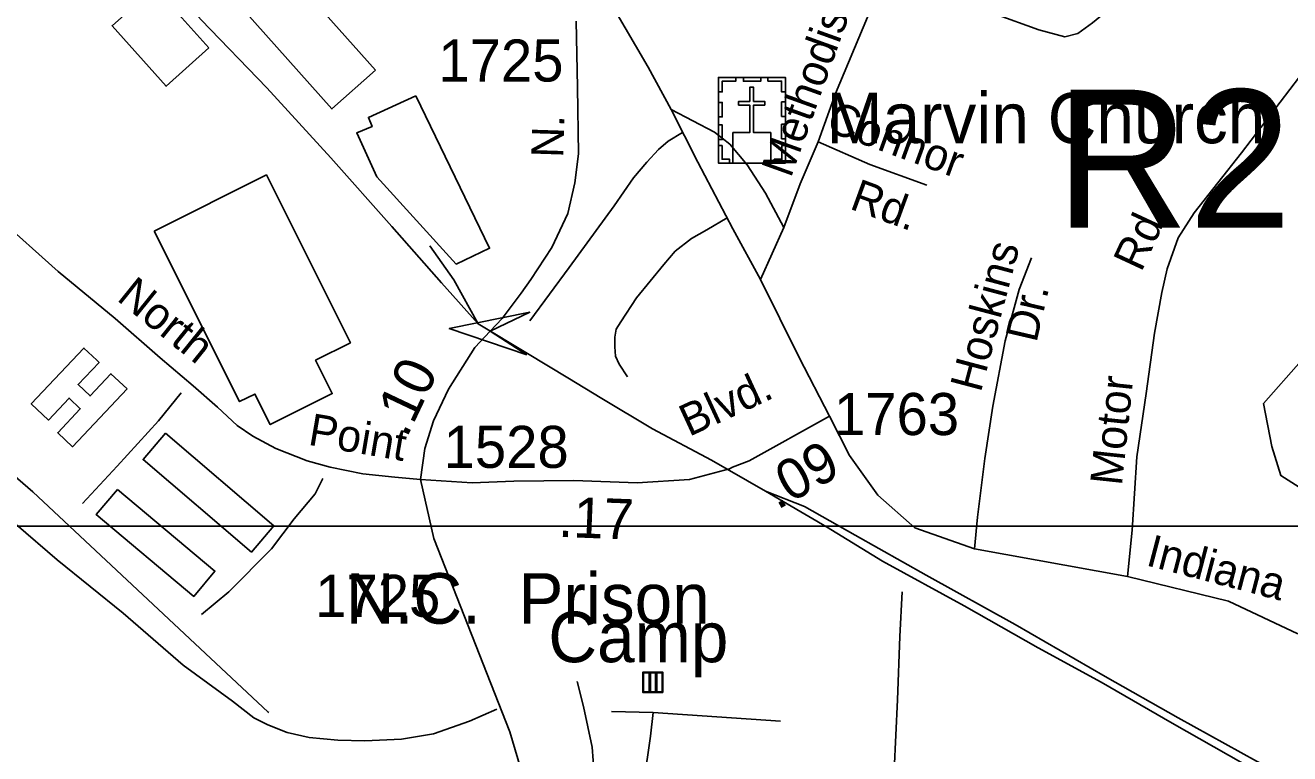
# Model space of a CAD drawing. Extents: x 1547597 to 1699558, y 810033 to 920809.
# Drawn here: x 1625114 to 1628871, y 874074 to 876237 of the extents above; entities that cross this region are included whole.
import ezdxf

# ---------------------------------------------------------------- set-up
doc = ezdxf.new("R2010")
doc.units = 0
for name, color, linetype in [('Exist Boundary Land Use Park Urban  Label', 7, 'Continuous'), ('Exist Civil Correctional or Penal Institution CELL', 7, 'Continuous'), ('Exist Cultural Church with Cemetery CELL', 7, 'Continuous'), ('Exist Cultural Church with Cemetery Label', 7, 'Continuous'), ('Exist Cultural Warehouse Building Footprint', 7, 'Continuous'), ('Exist Hydrographic Creek Single Shore', 7, 'Continuous'), ('Exist Hydrographic Misc Water Feature', 7, 'Continuous'), ('Exist Railroad Mainline', 7, 'Continuous'), ('Exist Railroad Siding', 7, 'Continuous'), ('Exist Road Non-System Type 51', 7, 'Continuous'), ('Exist Road Non-System Type 51 Label', 7, 'Continuous'), ('Exist Road Primary US Structure RailRoad Attributed CELL', 7, 'Continuous'), ('Exist Road Primary US Structure RailRoad Number Label', 7, 'Continuous'), ('Exist Road Secondary Mileage Hundredths English Label', 7, 'Continuous'), ('Exist Road Secondary Type 51 Attributed', 7, 'Continuous'), ('Exist Road Secondary Type 51 Label', 7, 'Continuous'), ('Exist Road Secondary Type 51 Number Label', 7, 'Continuous'), ('Exist Road Secondary Type 51 Undivided 4 Lane Attributed', 7, 'Continuous'), ('Exist Utilities Electrical Transmission Line', 7, 'Continuous'), ('Map Preparation Inset Cut Line', 7, 'Continuous')]:
    doc.layers.add(name, color=color, linetype=linetype)

msp = doc.modelspace()

# ---------------------------------------------------------------- linework, layer by layer
at = {"layer": 'Exist Civil Correctional or Penal Institution CELL'}
msp.add_lwpolyline([(1627008.5, 874255.7), (1627006.5, 874255.7), (1627006.5, 874313.7), (1626989.8, 874313.7), (1626989.8, 874257.7), (1626971.2, 874257.7), (1626971.2, 874313.7), (1626967.2, 874313.7), (1626967.2, 874257.7), (1626950.5, 874257.7), (1626950.5, 874313.7), (1626948.5, 874315.7), (1626948.5, 874255.7), (1627006.5, 874255.7), (1627006.5, 874257.7), (1626989.8, 874257.7), (1626985.8, 874257.7), (1626985.8, 874313.7), (1626950.5, 874313.7), (1626948.5, 874315.7), (1627008.5, 874315.7), (1627008.5, 874313.7)], close=True, dxfattribs=at)
at = {"layer": 'Exist Cultural Church with Cemetery CELL'}
for points in [[(1627173.2, 876039.4), (1627184.6, 876039.4), (1627184.6, 876071.6), (1627225.1, 876071.6), (1627225.1, 876082.7), (1627173.3, 876082.7)], [(1627173.3, 876082.7), (1627372.3, 876082.7), (1627372.3, 875828.1), (1627173.3, 875828.1)], [(1627247.3, 876082.7), (1627299.1, 876082.7), (1627299.1, 876071.3), (1627247.3, 876071.3)], [(1627372.4, 876039.3), (1627361.1, 876039.3), (1627361.1, 876071.5), (1627320.5, 876071.5), (1627320.5, 876082.6), (1627372.4, 876082.6)], [(1627216.3, 875828.1), (1627328.5, 875828.1), (1627328.5, 875918.7), (1627277.8, 875918.7), (1627277.7, 876000.2), (1627310.7, 876000.2), (1627310.7, 876011.2), (1627277.7, 876011.2), (1627277.8, 876053.4), (1627266.1, 876053.4), (1627266.1, 876011.2), (1627233, 876011.2), (1627233, 876000.2), (1627266.1, 876000.2), (1627266.1, 875918.7), (1627216.3, 875918.7)], [(1627173.2, 875965.2), (1627173.2, 876008.5), (1627184.6, 876008.5), (1627184.6, 875965.2)], [(1627361, 875966.2), (1627361, 876009.6), (1627372.4, 876009.6), (1627372.4, 875966.2)], [(1627173.2, 875898), (1627173.2, 875941.3), (1627184.6, 875941.3), (1627184.6, 875898)], [(1627361, 875900.3), (1627361, 875943.6), (1627372.3, 875943.6), (1627372.3, 875900.3)], [(1627206.3, 875828.1), (1627206.3, 875839.6), (1627184.3, 875839.6), (1627184.3, 875880), (1627173.2, 875880), (1627173.2, 875828.1)], [(1627339.2, 875828.1), (1627339.2, 875839.5), (1627361.2, 875839.5), (1627361.2, 875880), (1627372.3, 875880), (1627372.3, 875828.1)]]:
    msp.add_lwpolyline(points, close=True, dxfattribs=at)
at = {"layer": 'Exist Cultural Warehouse Building Footprint'}
for points in [[(1626154.1, 876103.9), (1625564.9, 876764.9), (1625435.9, 876649.9), (1626025, 875988.9)], [(1625658.9, 876170), (1625498.5, 876349.3), (1625371.5, 876235.8), (1625531.8, 876056.4)], [(1626274.5, 876028), (1626133.3, 875963.9), (1626144.1, 875936.3), (1626098.3, 875918.4), (1626157.9, 875787.4), (1626394.1, 875528), (1626493.5, 875575.3)], [(1625497, 875626), (1625830.3, 875792.8), (1626079.8, 875294.2), (1625976.2, 875242.3), (1626025.6, 875143.6), (1625841.3, 875051.4), (1625795.9, 875142.2), (1625750.5, 875119.5)], [(1625416, 875157.3), (1625254.1, 874985.7), (1625210, 875027.3), (1625277.1, 875098.4), (1625243.6, 875129.9), (1625182.2, 875064.8), (1625131.2, 875113), (1625287.6, 875278.8), (1625326.3, 875242.3), (1625332.9, 875236.1), (1625270.7, 875170.2), (1625306.3, 875136.7), (1625368.2, 875202.3)], [(1625530.3, 875025.6), (1625852.1, 874751.1), (1625785.4, 874672.9), (1625463.6, 874947.4)], [(1625387.5, 874858.8), (1625677.1, 874616.2), (1625614.4, 874541.2), (1625324.7, 874783.8)]]:
    msp.add_lwpolyline(points, close=True, dxfattribs=at)
at = {"layer": 'Exist Hydrographic Creek Single Shore'}
for points in [[(1625135.8, 874851.7), (1624912.8, 875043.4), (1624798.8, 875180.3), (1624620.8, 875617.2), (1624505.9, 875734.5), (1624339.8, 875777.2), (1624113.8, 875712.9), (1623953.9, 875634.1), (1623810.8, 875518.8), (1623701.8, 875468.5), (1623584.8, 875480.7), (1622672.8, 875840.6), (1622442.4, 875914.4), (1622304.7, 875950.4), (1621335.8, 876209.2), (1620826.8, 876150.6), (1620466.7, 876052.8), (1620099.8, 876043.9), (1619836.3, 876135.7), (1619435.7, 876261), (1619276.8, 876228), (1619089.8, 875956)], [(1625837.6, 874196.2), (1625835.8, 874197.4), (1625135.8, 874851.7)]]:
    msp.add_lwpolyline(points, dxfattribs=at)
at = {"layer": 'Exist Hydrographic Misc Water Feature'}
msp.add_lwpolyline([(1627919.8, 875292), (1627919.9, 875300)], dxfattribs=at)
at = {"layer": 'Exist Railroad Mainline'}
for points in [[(1626459.4, 875351.1), (1626350.8, 875472.4), (1626202.7, 875639.9), (1626021.2, 875843.9), (1625831.5, 876051.8), (1625635.9, 876253.9), (1625485.8, 876423.7), (1625355.6, 876571), (1625250.7, 876678.2), (1625171.6, 876757.1), (1625089.7, 876827.9)], [(1627313.4, 874853.7), (1627152.6, 874945.6), (1626977, 875039), (1626826.9, 875128.9), (1626726.1, 875190.2), (1626606.1, 875262.7), (1626459.4, 875351.1)], [(1629216.5, 873770.8), (1629011.9, 873891), (1628769.6, 874023.6), (1628521.3, 874164.3), (1628310.7, 874286.7), (1628123.8, 874388.7), (1627903.4, 874513.3), (1627661, 874645.9), (1627494.2, 874747.7), (1627313.4, 874853.7)]]:
    msp.add_lwpolyline(points, dxfattribs=at)
at = {"layer": 'Exist Railroad Siding'}
for points in [[(1626316, 875582.5), (1626386.8, 875481.8), (1626459.4, 875351.1)], [(1630650, 872167.3), (1630620.8, 872229.6), (1630548.2, 872346.3), (1630390.2, 872538), (1630213, 872772), (1630090.9, 872935.3), (1629952.9, 873118.8), (1629801, 873306.4), (1629700.4, 873425.6), (1629605.6, 873528.5), (1629526.3, 873595.4), (1629447.2, 873660.8), (1629312.3, 873745.6), (1629163.1, 873829.3), (1628930.8, 873967.9), (1628771.8, 874051.6), (1628539.4, 874180.2), (1628322.2, 874303.2), (1628054.8, 874457.6), (1627790.4, 874604.4), (1627579.9, 874722.8), (1627429, 874808.5), (1627313.4, 874853.7)]]:
    msp.add_lwpolyline(points, dxfattribs=at)
at = {"layer": 'Exist Road Non-System Type 51'}
for p, q in [((1627032.6, 875986.9), (1626964.6, 876113.5)), ((1627367.2, 875637), (1627298.3, 875482.2))]:
    msp.add_line(p, q, dxfattribs=at)
for points in [[(1629689.9, 877103.7), (1629607, 876987.6), (1629479, 876809.7), (1629370, 876660.4), (1629190.8, 876423.9), (1629061, 876263.4), (1628900.3, 876084.7), (1628727.1, 875859), (1628586.7, 875680.2), (1628539.7, 875606.5), (1628506.7, 875514), (1628491.1, 875443.4), (1628469.1, 875322.7), (1628444.1, 875143.9), (1628416.9, 874955.3), (1628402.5, 874737.5), (1628388.6, 874600.2)], [(1626964.6, 876113.5), (1626858.6, 876294.5), (1626747.2, 876454.1)], [(1628519.3, 876447.7), (1628460.7, 876394.3), (1628355.8, 876303.5), (1628285.2, 876244.3), (1628240.9, 876212.8), (1628202.9, 876203.4), (1628125.1, 876224.2), (1627993.8, 876271.7)], [(1627663.2, 876389.5), (1627615.8, 876261.9), (1627521.3, 876035.1), (1627469.8, 875891.7)], [(1627298.3, 875482.2), (1627215.7, 875633), (1627111.6, 875830.6), (1627032.6, 875986.9)], [(1627032.6, 875986.9), (1627161.9, 875920.4), (1627206.7, 875884.5), (1627258.8, 875823.4), (1627312.7, 875739), (1627367.2, 875637)], [(1627066.9, 875919.1), (1627023.7, 875893.5), (1626994.9, 875868.3), (1626960.8, 875830.6), (1626921.3, 875783.9), (1626863.9, 875701.3), (1626729.3, 875518.1), (1626612.6, 875360)], [(1627469.8, 875891.7), (1627416.4, 875766.5), (1627367.2, 875637)], [(1627469.8, 875891.7), (1627622.9, 875823.9), (1627792.1, 875762.1)], [(1627198.8, 875665.2), (1627138.5, 875629.4), (1627093.7, 875604.3), (1627045.2, 875566.6), (1627011.1, 875527.1), (1626930.3, 875428.3), (1626883.6, 875356.4), (1626869.3, 875334.9), (1626865.7, 875311.5), (1626865.7, 875282.8), (1626867.5, 875254.1), (1626878.3, 875230.7), (1626903.4, 875193)], [(1628103.5, 875546.6), (1628066.6, 875453.1), (1628024.9, 875299.7), (1627988.7, 875106.1), (1627965.2, 874950.5), (1627943.2, 874776.6), (1627934.4, 874682)], [(1627503.5, 875075.9), (1627413.2, 875250.5), (1627298.3, 875482.2)], [(1625576.8, 875145.7), (1625509.8, 875062.4), (1625386.4, 874927.8), (1625283.3, 874817)], [(1625997.6, 874890.8), (1625975.1, 874845.2), (1625912.4, 874771.8), (1625845.5, 874682.7), (1625718, 874554.1), (1625637.4, 874487.1)], [(1625086.8, 874754.8), (1625208.4, 874649.3), (1625404.5, 874491), (1625582.7, 874337.1), (1625729.4, 874229.4), (1625792.9, 874180.7), (1625834.6, 874159.1), (1625891.4, 874136.4), (1625956.7, 874122.1), (1626042, 874113.6), (1626122.9, 874112.2), (1626231.4, 874116.7), (1626327, 874133.2), (1626433.1, 874170.5), (1626515.1, 874206.1)], [(1627719.3, 874554.2), (1627712.5, 874422.4), (1627705.8, 874233.3), (1627695.7, 874023.8), (1627694.6, 873904.6)], [(1626774.6, 873653.1), (1626760.7, 873777.5), (1626745.8, 873898.6), (1626747.3, 873919.5), (1626748.8, 873943.4), (1626757.7, 873964.3), (1626777.2, 873994.2), (1626795.1, 874022.6), (1626799.6, 874037.5), (1626801.1, 874054), (1626798.1, 874092.8), (1626772.7, 874213.9), (1626753.3, 874288.6)], [(1626979.5, 874196.2), (1626855.6, 874199.4)], [(1626880.4, 873670.5), (1626865.3, 873766.3), (1626858.9, 873816.2), (1626863.7, 873845.2), (1626871.7, 873866.1), (1626883, 873885.5), (1626905.5, 873914.4), (1626926.4, 873943.4), (1626947.4, 873978.8), (1626953.8, 874011), (1626961.8, 874056.1), (1626971.5, 874125.4), (1626979.5, 874196.2)], [(1626979.5, 874196.2), (1627357.7, 874170.4)]]:
    msp.add_lwpolyline(points, dxfattribs=at)
at = {"layer": 'Exist Road Primary US Structure RailRoad Attributed CELL'}
msp.add_lwpolyline([(1626604.3, 875258.9), (1626373.4, 875337), (1626612.5, 875384.9), (1626495, 875329.2)], close=True, dxfattribs=at)
at = {"layer": 'Exist Road Secondary Type 51 Attributed'}
for points in [[(1626495, 875329.2), (1626530.6, 875366.6), (1626587.3, 875441.3), (1626616.3, 875482.3), (1626677.8, 875577.7), (1626726.1, 875677.9), (1626746.6, 875769.7), (1626757.5, 875855.4), (1626754.1, 876053.9), (1626750.1, 876249.5)], [(1626288.1, 874888), (1626301, 874979.9), (1626326.4, 875062.3), (1626371.2, 875156.8), (1626449.9, 875280.3), (1626495, 875329.2)], [(1628895.3, 874430.1), (1628689.1, 874527), (1628388.6, 874600.2), (1627934.4, 874682), (1627756.6, 874745), (1627647.2, 874841.9), (1627563, 874959.8), (1627503.5, 875075.9)]]:
    msp.add_lwpolyline(points, dxfattribs=at)
at = {"layer": 'Exist Road Secondary Type 51 Undivided 4 Lane Attributed'}
for points in [[(1626288.1, 874888), (1626212, 874895.3), (1626116.9, 874905.1), (1626019.3, 874924.6), (1625951, 874944.1), (1625858.3, 874980.7), (1625790, 875017.4), (1625743.7, 875049.1), (1625685.2, 875102.8), (1625612, 875166.2), (1625514.4, 875249.2), (1625380.3, 875366.4), (1625211.8, 875506), (1625029.5, 875668.1)], [(1627503.5, 875075.9), (1627264.5, 874944.1), (1627215, 874924.6), (1627206.6, 874920.4)], [(1627206.6, 874920.4), (1627087.7, 874888), (1626931.6, 874878.2), (1626743.8, 874885.6), (1626565.7, 874883.1), (1626441.3, 874878.2), (1626288.1, 874888)], [(1626761.9, 870087.1), (1626781.6, 870325.8), (1626774.9, 870523.2), (1626779.4, 870695.8), (1626790.6, 870958.6), (1626806.3, 871187.4), (1626806.3, 871452), (1626804, 871604.4), (1626795.1, 871761.4), (1626797.3, 871887), (1626768.4, 872130.9), (1626762.9, 872350.9), (1626758.5, 872488.9), (1626744.5, 872668.9), (1626744.1, 872813), (1626734.4, 873016.9), (1626724.1, 873347.1), (1626701.3, 873641.2), (1626553, 874139.1), (1626327.8, 874713.3), (1626288.1, 874888)]]:
    msp.add_lwpolyline(points, dxfattribs=at)
at = {"layer": 'Exist Utilities Electrical Transmission Line'}
msp.add_lwpolyline([(1630449.5, 877910.6), (1630614.8, 877684.9), (1630681.6, 877586.1), (1630648.8, 877516.5), (1630515, 877332.1), (1630330, 877074.3), (1630007.4, 876628), (1629729.3, 876257.4), (1629547, 876031.6), (1629277.4, 875702.7), (1628904.4, 875241.2), (1628793.2, 875114.4), (1628817.8, 874986.2), (1628844.6, 874900), (1629086.8, 874745.2), (1629370.6, 874568.1), (1629537.2, 874456.3), (1629421.5, 874283.5), (1629340.3, 874170.5)], dxfattribs=at)
at = {"layer": 'Map Preparation Inset Cut Line'}
for points in [[(1633724, 874749.3), (1571208, 874749.3), (1571208, 917817.4), (1633724, 917817.4)], [(1633724, 874749.3), (1571208, 874749.3), (1571208, 831307.2), (1633724, 831307.2)]]:
    msp.add_lwpolyline(points, close=True, dxfattribs=at)

# ---------------------------------------------------------------- texts
at = {"layer": 'Exist Boundary Land Use Park Urban  Label'}
for s, p in [('N.C.  Prison', (1626066.2, 874460)), ('Camp', (1626667.8, 874345.5))]:
    msp.add_text(s, height=150, dxfattribs=at).set_placement(p)
at = {"layer": 'Exist Cultural Church with Cemetery Label'}
msp.add_text('Marvin Church', height=150, dxfattribs=at).set_placement((1627494, 875886.9))
at = {"layer": 'Exist Road Non-System Type 51 Label'}
for s, rotation, p in [('Methodist', 70.235, (1627388.2, 875781.5)), ('Connor', 339.919, (1627489.2, 875925.2)), ('Rd.', 339.919, (1627559.9, 875693.4)), ('Rd.', 65.0738, (1628429.5, 875501.9)), ('Hoskins', 75.0945, (1627952.6, 875144.2)), ('Dr.', 76.9319, (1628118, 875292.4)), ('Motor', 83.9631, (1628372, 874867.9))]:
    msp.add_text(s, height=95, rotation=rotation, dxfattribs=at).set_placement(p)
at = {"layer": 'Exist Road Primary US Structure RailRoad Number Label'}
msp.add_text('R298', height=410.1, dxfattribs=at).set_placement((1628175.1, 875636))
at = {"layer": 'Exist Road Secondary Mileage Hundredths English Label'}
for s, rotation, p in [('.10', 64.6357, (1626246.5, 875008.7)), ('.09', 28.8722, (1627347.5, 874796.7)), ('.17', 357.7675, (1626696.2, 874718.1))]:
    msp.add_text(s, height=120, rotation=rotation, dxfattribs=at).set_placement(p)
at = {"layer": 'Exist Road Secondary Type 51 Label'}
for s, rotation, p in [('N.', 88.1482, (1626711.8, 875843)), ('North', 321.1254, (1625382.2, 875422.6)), ('Blvd.', 24.7961, (1627086, 875014.3)), ('Point', 350.3055, (1625951.4, 874991.8)), ('Indiana', 345.307, (1628440.3, 874634.1))]:
    msp.add_text(s, height=95, rotation=rotation, dxfattribs=at).set_placement(p)
at = {"layer": 'Exist Road Secondary Type 51 Number Label'}
for s, p in [('1725', (1626341.1, 876070.3)), ('1763', (1627516.6, 875020.2)), ('1528', (1626356.6, 874922.7)), ('1725', (1625975, 874480.1))]:
    msp.add_text(s, height=125, dxfattribs=at).set_placement(p)

doc.saveas('drawing.dxf')
